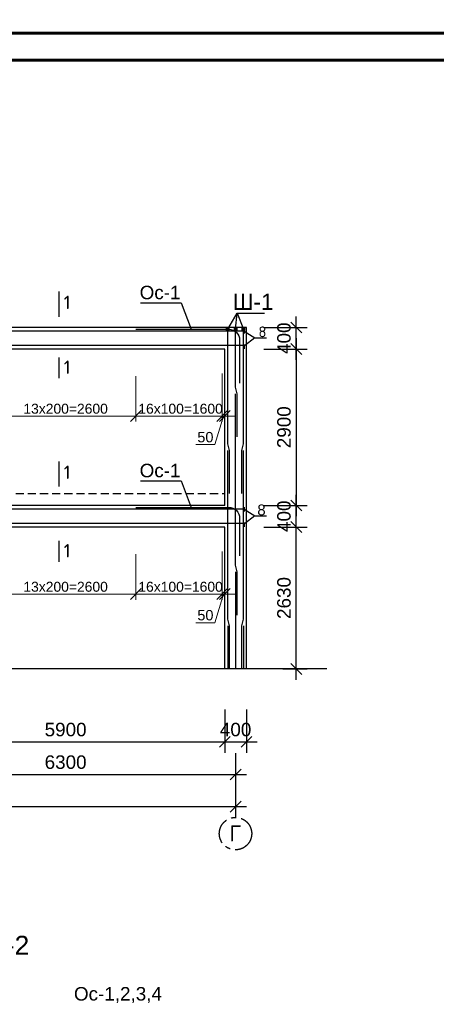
# Model space of a CAD drawing. Header units: millimetres. Extents: x 2063114 to 14983986, y -126020516 to 213791.
# Tile 525 of 656: x 2346348 to 2354068, y -485691 to -467441. Entities that reach past the tile are written whole.
import ezdxf

# ---------------------------------------------------------------- set-up
doc = ezdxf.new("R2010")
doc.units = ezdxf.units.MM
for name, pattern in [('ACAD_ISO10W100', [18, 12, -3, 0, -3]), ('осевая', [50.8, 31.75, -6.35, 6.35, -6.35]), ('штриховая', [0.75, 0.5, -0.25])]:
    doc.linetypes.add(name, pattern=pattern)
doc.layers.get('Defpoints').update_dxf_attribs({"color": 6, "lineweight": 35})
doc.layers.add('.', color=7, linetype='Continuous', lineweight=15)
doc.layers.add('РАЗМЕР АР', color=150, linetype='Continuous', lineweight=20)
doc.layers.add('_print', color=6, linetype='Continuous', lineweight=60, plot=False)
doc.layers.add('пунктир', color=1, linetype='ACAD_ISO10W100')
doc.styles.add('seviyorum', font='times.ttf')
doc.styles.get("Standard").update_dxf_attribs({"font": 'arial.ttf'})
doc.styles.add('СПДС', font='isocpeur.ttf')
doc.dimstyles.new('1-100', dxfattribs={"dimtxt": 300, "dimasz": 250, "dimexe": 130, "dimexo": 130, "dimgap": 50, "dimtad": 1, "dimdec": 0, "dimtxsty": 'seviyorum', "dimblk": 'OBLIQUE', "dimcen": 250, "dimdle": 125, "dimclrd": 256, "dimclre": 256, "dimclrt": 256, "dimadec": 0, "dimazin": 0, "dimtfac": 1, "dimtdec": 0, "dimtmove": 1, "dimatfit": 3, "dimldrblk": 'OBLIQUE', "dimfxl": 200, "dimlwd": -1, "dimlwe": -1, "dimarcsym": 0})
doc.dimstyles.new('STANDARD$0', dxfattribs={"dimtxt": 250, "dimasz": 200, "dimexe": 200, "dimexo": 300, "dimgap": 100, "dimtad": 1, "dimdec": 0, "dimzin": 1, "dimdsep": 46, "dimtxsty": 'Standard', "dimblk1": 'OBLIQUE', "dimblk2": 'OBLIQUE', "dimsah": 1, "dimcen": 2.5, "dimdle": 200, "dimadec": 0, "dimazin": 0, "dimtfac": 1, "dimtdec": 0, "dimtmove": 0, "dimatfit": 3, "dimldrblk": 'OBLIQUE', "dimfxl": 600, "dimfxlon": 1, "dimtolj": 1, "dimtzin": 1, "dimarcsym": 0})

# ---------------------------------------------------------------- blocks, each defined once
blk = doc.blocks.new('*U1592')
at = {"color": 0, "ltscale": 25}
blk.add_lwpolyline([(-59400, 42000), (0, 42000), (0, 0), (-59400, 0)], close=True, dxfattribs=at)
blk = doc.blocks.new('*U1591')
at = {"color": 0, "ltscale": 25}
blk.add_lwpolyline([(-59400, 42000), (0, 42000), (0, 0), (-59400, 0)], close=True, dxfattribs=at)
at = {"color": 0, "lineweight": 60, "ltscale": 25}
blk.add_lwpolyline([(-57400, 41500), (-500, 41500), (-500, 500), (-57400, 500)], close=True, dxfattribs=at)
blk = doc.blocks.new('_Oblique')
at = {"color": 0, "linetype": 'ByBlock', "lineweight": -2}
blk.add_line((-0.5, -0.5), (0.5, 0.5), dxfattribs=at)
blk = doc.blocks.new('*D1796')
at = {"layer": 'Defpoints', "color": 0, "lineweight": 30, "transparency": 16777216}
for p in [(2350546, -476845), (2351474, -476845), (2350926, -479475)]:
    blk.add_point(p, dxfattribs=at)
at = {"layer": 'РАЗМЕР АР', "color": 0, "lineweight": -2, "transparency": 16777216}
for p, q in [((2351474, -479675), (2351474, -476645)), ((2350874, -476845), (2351674, -476845)), ((2351226, -479475), (2351674, -479475))]:
    blk.add_line(p, q, dxfattribs=at)
at = {"layer": 'РАЗМЕР АР', "color": 0, "lineweight": -2, "transparency": 16777216, "xscale": 200, "yscale": 200, "zscale": 200}
for p, rotation in [((2351474, -476845), 90), ((2351474, -479475), 270)]:
    blk.add_blockref('_Oblique', p, dxfattribs=dict(at, rotation=rotation))
at = {"layer": 'РАЗМЕР АР', "color": 0, "transparency": 16777216, "insert": (2351246, -478160), "char_height": 250, "attachment_point": 5, "rotation": 90}
blk.add_mtext('\\A1;2630', dxfattribs=at)
blk = doc.blocks.new('*D1797')
at = {"layer": 'Defpoints', "color": 0, "lineweight": 30, "transparency": 16777216}
for p in [(2350546, -476445), (2351474, -476445), (2350546, -476845)]:
    blk.add_point(p, dxfattribs=at)
at = {"layer": 'РАЗМЕР АР', "color": 0, "lineweight": -2, "transparency": 16777216}
for p, q in [((2351474, -477045), (2351474, -476245)), ((2350874, -476445), (2351674, -476445)), ((2350874, -476845), (2351674, -476845))]:
    blk.add_line(p, q, dxfattribs=at)
at = {"layer": 'РАЗМЕР АР', "color": 0, "lineweight": -2, "transparency": 16777216, "xscale": 200, "yscale": 200, "zscale": 200}
for p, rotation in [((2351474, -476445), 90), ((2351474, -476845), 270)]:
    blk.add_blockref('_Oblique', p, dxfattribs=dict(at, rotation=rotation))
at = {"layer": 'РАЗМЕР АР', "color": 0, "transparency": 16777216, "insert": (2351246, -476645), "char_height": 250, "attachment_point": 5, "rotation": 90}
blk.add_mtext('\\A1;400', dxfattribs=at)
blk = doc.blocks.new('*D1798')
at = {"layer": 'Defpoints', "color": 0, "lineweight": 30, "transparency": 16777216}
for p in [(2350546, -473145), (2351474, -473145), (2350546, -473545)]:
    blk.add_point(p, dxfattribs=at)
at = {"layer": 'РАЗМЕР АР', "color": 0, "lineweight": -2, "transparency": 16777216}
for p, q in [((2351474, -473745), (2351474, -472945)), ((2350874, -473145), (2351674, -473145)), ((2350874, -473545), (2351674, -473545))]:
    blk.add_line(p, q, dxfattribs=at)
at = {"layer": 'РАЗМЕР АР', "color": 0, "lineweight": -2, "transparency": 16777216, "xscale": 200, "yscale": 200, "zscale": 200}
for p, rotation in [((2351474, -473145), 90), ((2351474, -473545), 270)]:
    blk.add_blockref('_Oblique', p, dxfattribs=dict(at, rotation=rotation))
at = {"layer": 'РАЗМЕР АР', "color": 0, "transparency": 16777216, "insert": (2351246, -473345), "char_height": 250, "attachment_point": 5, "rotation": 90}
blk.add_mtext('\\A1;400', dxfattribs=at)
blk = doc.blocks.new('*D1799')
at = {"layer": 'Defpoints', "color": 0, "lineweight": 30, "transparency": 16777216}
for p in [(2350546, -473545), (2350991, -476445), (2351474, -476445)]:
    blk.add_point(p, dxfattribs=at)
at = {"layer": 'РАЗМЕР АР', "color": 0, "lineweight": -2, "transparency": 16777216}
for p, q in [((2351474, -473345), (2351474, -476645)), ((2350874, -473545), (2351674, -473545)), ((2351291, -476445), (2351674, -476445))]:
    blk.add_line(p, q, dxfattribs=at)
at = {"layer": 'РАЗМЕР АР', "color": 0, "lineweight": -2, "transparency": 16777216, "xscale": 200, "yscale": 200, "zscale": 200}
for p, rotation in [((2351474, -473545), 90), ((2351474, -476445), 270)]:
    blk.add_blockref('_Oblique', p, dxfattribs=dict(at, rotation=rotation))
at = {"layer": 'РАЗМЕР АР', "color": 0, "transparency": 16777216, "insert": (2351246, -474995), "char_height": 250, "attachment_point": 5, "rotation": 90}
blk.add_mtext('\\A1;2900', dxfattribs=at)
blk = doc.blocks.new('*D1810')
at = {"layer": 'Defpoints', "color": 0, "lineweight": 30, "ltscale": 100, "transparency": 16777216}
for p in [(2345899, -473945), (2348499, -473945), (2348499, -474787)]:
    blk.add_point(p, dxfattribs=at)
at = {"layer": 'РАЗМЕР АР', "ltscale": 100, "transparency": 16777216}
for p, q in [((2345899, -474049), (2345899, -474891)), ((2348499, -474049), (2348499, -474891)), ((2345799, -474787), (2348599, -474787))]:
    blk.add_line(p, q, dxfattribs=at)
at = {"layer": 'РАЗМЕР АР', "ltscale": 100, "transparency": 16777216, "xscale": 200, "yscale": 200, "zscale": 200, "rotation": 180}
blk.add_blockref('_Oblique', (2345899, -474787), dxfattribs=at)
at = {"layer": 'РАЗМЕР АР', "ltscale": 100, "transparency": 16777216, "xscale": 200, "yscale": 200, "zscale": 200}
blk.add_blockref('_Oblique', (2348499, -474787), dxfattribs=at)
at = {"layer": 'РАЗМЕР АР', "ltscale": 100, "transparency": 16777216, "insert": (2347199, -474653), "char_height": 192, "attachment_point": 5}
blk.add_mtext('{\\H0.95833x;13x200=2600}', dxfattribs=at)
blk = doc.blocks.new('*D1812')
at = {"layer": 'Defpoints', "color": 0, "lineweight": 30, "ltscale": 100, "transparency": 16777216}
for p in [(2350099, -473895), (2350149, -474435), (2350149, -474787)]:
    blk.add_point(p, dxfattribs=at)
at = {"layer": 'РАЗМЕР АР', "ltscale": 100, "transparency": 16777216}
for p, q in [((2350099, -473999), (2350099, -474891)), ((2350149, -474539), (2350149, -474891)), ((2350099, -474787), (2349899, -474787)), ((2350124, -474787), (2349966, -475318)), ((2350099, -474787), (2350149, -474787)), ((2350099, -474787), (2350149, -474787)), ((2350149, -474787), (2350349, -474787)), ((2349966, -475318), (2349612, -475318))]:
    blk.add_line(p, q, dxfattribs=at)
at = {"layer": 'РАЗМЕР АР', "ltscale": 100, "transparency": 16777216, "xscale": 200, "yscale": 200, "zscale": 200}
blk.add_blockref('_Oblique', (2350099, -474787), dxfattribs=at)
at = {"layer": 'РАЗМЕР АР', "ltscale": 100, "transparency": 16777216, "xscale": 200, "yscale": 200, "zscale": 200, "rotation": 180}
blk.add_blockref('_Oblique', (2350149, -474787), dxfattribs=at)
at = {"layer": 'РАЗМЕР АР', "ltscale": 100, "transparency": 16777216, "insert": (2349789, -475180), "char_height": 192, "attachment_point": 5}
blk.add_mtext('50', dxfattribs=at)
blk = doc.blocks.new('*D1813')
at = {"layer": 'Defpoints', "color": 0, "lineweight": 30, "ltscale": 100, "transparency": 16777216}
for p in [(2350099, -473895), (2348499, -473945), (2350099, -474787)]:
    blk.add_point(p, dxfattribs=at)
at = {"layer": 'РАЗМЕР АР', "ltscale": 100, "transparency": 16777216}
for p, q in [((2348499, -474049), (2348499, -474891)), ((2350099, -473999), (2350099, -474891)), ((2348399, -474787), (2350199, -474787))]:
    blk.add_line(p, q, dxfattribs=at)
at = {"layer": 'РАЗМЕР АР', "ltscale": 100, "transparency": 16777216, "xscale": 200, "yscale": 200, "zscale": 200, "rotation": 180}
blk.add_blockref('_Oblique', (2348499, -474787), dxfattribs=at)
at = {"layer": 'РАЗМЕР АР', "ltscale": 100, "transparency": 16777216, "xscale": 200, "yscale": 200, "zscale": 200}
blk.add_blockref('_Oblique', (2350099, -474787), dxfattribs=at)
at = {"layer": 'РАЗМЕР АР', "ltscale": 100, "transparency": 16777216, "insert": (2349329, -474653), "char_height": 192, "attachment_point": 5}
blk.add_mtext('{\\H0.95833x;16x100=1600}', dxfattribs=at)
blk = doc.blocks.new('*D1815')
at = {"layer": 'Defpoints', "color": 0, "lineweight": 30, "ltscale": 100, "transparency": 16777216}
for p in [(2345899, -477245), (2348499, -477245), (2348499, -478087)]:
    blk.add_point(p, dxfattribs=at)
at = {"layer": 'РАЗМЕР АР', "ltscale": 100, "transparency": 16777216}
for p, q in [((2345899, -477349), (2345899, -478191)), ((2348499, -477349), (2348499, -478191)), ((2345799, -478087), (2348599, -478087))]:
    blk.add_line(p, q, dxfattribs=at)
at = {"layer": 'РАЗМЕР АР', "ltscale": 100, "transparency": 16777216, "xscale": 200, "yscale": 200, "zscale": 200, "rotation": 180}
blk.add_blockref('_Oblique', (2345899, -478087), dxfattribs=at)
at = {"layer": 'РАЗМЕР АР', "ltscale": 100, "transparency": 16777216, "xscale": 200, "yscale": 200, "zscale": 200}
blk.add_blockref('_Oblique', (2348499, -478087), dxfattribs=at)
at = {"layer": 'РАЗМЕР АР', "ltscale": 100, "transparency": 16777216, "insert": (2347199, -477953), "char_height": 192, "attachment_point": 5}
blk.add_mtext('{\\H0.95833x;13x200=2600}', dxfattribs=at)
blk = doc.blocks.new('*D1817')
at = {"layer": 'Defpoints', "color": 0, "lineweight": 30, "ltscale": 100, "transparency": 16777216}
for p in [(2350099, -477195), (2350149, -477735), (2350149, -478087)]:
    blk.add_point(p, dxfattribs=at)
at = {"layer": 'РАЗМЕР АР', "ltscale": 100, "transparency": 16777216}
for p, q in [((2350099, -477299), (2350099, -478191)), ((2350149, -477839), (2350149, -478191)), ((2350099, -478087), (2349899, -478087)), ((2350124, -478087), (2349966, -478618)), ((2350099, -478087), (2350149, -478087)), ((2350099, -478087), (2350149, -478087)), ((2350149, -478087), (2350349, -478087)), ((2349966, -478618), (2349612, -478618))]:
    blk.add_line(p, q, dxfattribs=at)
at = {"layer": 'РАЗМЕР АР', "ltscale": 100, "transparency": 16777216, "xscale": 200, "yscale": 200, "zscale": 200}
blk.add_blockref('_Oblique', (2350099, -478087), dxfattribs=at)
at = {"layer": 'РАЗМЕР АР', "ltscale": 100, "transparency": 16777216, "xscale": 200, "yscale": 200, "zscale": 200, "rotation": 180}
blk.add_blockref('_Oblique', (2350149, -478087), dxfattribs=at)
at = {"layer": 'РАЗМЕР АР', "ltscale": 100, "transparency": 16777216, "insert": (2349789, -478480), "char_height": 192, "attachment_point": 5}
blk.add_mtext('50', dxfattribs=at)
blk = doc.blocks.new('*D1818')
at = {"layer": 'Defpoints', "color": 0, "lineweight": 30, "ltscale": 100, "transparency": 16777216}
for p in [(2350099, -477195), (2348499, -477245), (2350099, -478087)]:
    blk.add_point(p, dxfattribs=at)
at = {"layer": 'РАЗМЕР АР', "ltscale": 100, "transparency": 16777216}
for p, q in [((2348499, -477349), (2348499, -478191)), ((2350099, -477299), (2350099, -478191)), ((2348399, -478087), (2350199, -478087))]:
    blk.add_line(p, q, dxfattribs=at)
at = {"layer": 'РАЗМЕР АР', "ltscale": 100, "transparency": 16777216, "xscale": 200, "yscale": 200, "zscale": 200, "rotation": 180}
blk.add_blockref('_Oblique', (2348499, -478087), dxfattribs=at)
at = {"layer": 'РАЗМЕР АР', "ltscale": 100, "transparency": 16777216, "xscale": 200, "yscale": 200, "zscale": 200}
blk.add_blockref('_Oblique', (2350099, -478087), dxfattribs=at)
at = {"layer": 'РАЗМЕР АР', "ltscale": 100, "transparency": 16777216, "insert": (2349329, -477953), "char_height": 192, "attachment_point": 5}
blk.add_mtext('{\\H0.95833x;16x100=1600}', dxfattribs=at)
blk = doc.blocks.new('*D1833')
at = {"layer": 'Defpoints', "color": 0, "lineweight": 30, "ltscale": 150, "transparency": 16777216}
for p in [(2350349, -479825), (2331449, -480827), (2350349, -482027)]:
    blk.add_point(p, dxfattribs=at)
at = {"layer": 'РАЗМЕР АР', "color": 0, "lineweight": -2, "ltscale": 150, "transparency": 16777216}
for p, q in [((2331449, -481427), (2331449, -482227)), ((2350349, -481427), (2350349, -482227)), ((2331249, -482027), (2350549, -482027))]:
    blk.add_line(p, q, dxfattribs=at)
at = {"layer": 'РАЗМЕР АР', "color": 0, "lineweight": -2, "ltscale": 150, "transparency": 16777216, "xscale": 200, "yscale": 200, "zscale": 200, "rotation": 180}
blk.add_blockref('_Oblique', (2331449, -482027), dxfattribs=at)
at = {"layer": 'РАЗМЕР АР', "color": 0, "lineweight": -2, "ltscale": 150, "transparency": 16777216, "xscale": 200, "yscale": 200, "zscale": 200}
blk.add_blockref('_Oblique', (2350349, -482027), dxfattribs=at)
at = {"layer": 'РАЗМЕР АР', "color": 0, "ltscale": 150, "transparency": 16777216, "insert": (2340899, -481800), "char_height": 250, "attachment_point": 5}
blk.add_mtext('\\A1;18900', dxfattribs=at)
blk = doc.blocks.new('*D1837')
at = {"layer": 'Defpoints', "color": 0, "lineweight": 30, "ltscale": 150, "transparency": 16777216}
for p in [(2344249, -479825), (2350149, -479825), (2350149, -480827)]:
    blk.add_point(p, dxfattribs=at)
at = {"layer": 'РАЗМЕР АР', "color": 0, "lineweight": -2, "ltscale": 150, "transparency": 16777216}
for p, q in [((2344249, -480227), (2344249, -481027)), ((2350149, -480227), (2350149, -481027)), ((2344049, -480827), (2350349, -480827))]:
    blk.add_line(p, q, dxfattribs=at)
at = {"layer": 'РАЗМЕР АР', "color": 0, "lineweight": -2, "ltscale": 150, "transparency": 16777216, "xscale": 200, "yscale": 200, "zscale": 200, "rotation": 180}
blk.add_blockref('_Oblique', (2344249, -480827), dxfattribs=at)
at = {"layer": 'РАЗМЕР АР', "color": 0, "lineweight": -2, "ltscale": 150, "transparency": 16777216, "xscale": 200, "yscale": 200, "zscale": 200}
blk.add_blockref('_Oblique', (2350149, -480827), dxfattribs=at)
at = {"layer": 'РАЗМЕР АР', "color": 0, "ltscale": 150, "transparency": 16777216, "insert": (2347199, -480600), "char_height": 250, "attachment_point": 5}
blk.add_mtext('\\A1;5900', dxfattribs=at)
blk = doc.blocks.new('*D1838')
at = {"layer": 'Defpoints', "color": 0, "lineweight": 30, "ltscale": 150, "transparency": 16777216}
for p in [(2350149, -479825), (2350549, -479825), (2350549, -480827)]:
    blk.add_point(p, dxfattribs=at)
at = {"layer": 'РАЗМЕР АР', "color": 0, "lineweight": -2, "ltscale": 150, "transparency": 16777216}
for p, q in [((2350149, -480227), (2350149, -481027)), ((2350549, -480227), (2350549, -481027)), ((2349949, -480827), (2350749, -480827))]:
    blk.add_line(p, q, dxfattribs=at)
at = {"layer": 'РАЗМЕР АР', "color": 0, "lineweight": -2, "ltscale": 150, "transparency": 16777216, "xscale": 200, "yscale": 200, "zscale": 200, "rotation": 180}
blk.add_blockref('_Oblique', (2350149, -480827), dxfattribs=at)
at = {"layer": 'РАЗМЕР АР', "color": 0, "lineweight": -2, "ltscale": 150, "transparency": 16777216, "xscale": 200, "yscale": 200, "zscale": 200}
blk.add_blockref('_Oblique', (2350549, -480827), dxfattribs=at)
at = {"layer": 'РАЗМЕР АР', "color": 0, "ltscale": 150, "transparency": 16777216, "insert": (2350349, -480600), "char_height": 250, "attachment_point": 5}
blk.add_mtext('\\A1;400', dxfattribs=at)
blk = doc.blocks.new('*D1840')
at = {"layer": 'Defpoints', "color": 0, "lineweight": 30, "ltscale": 150, "transparency": 16777216}
for p in [(2344049, -480735), (2350349, -480735), (2350349, -481431)]:
    blk.add_point(p, dxfattribs=at)
at = {"layer": 'РАЗМЕР АР', "color": 0, "lineweight": -2, "ltscale": 150, "transparency": 16777216}
for p, q in [((2344049, -481035), (2344049, -481631)), ((2350349, -481035), (2350349, -481631)), ((2343849, -481431), (2350549, -481431))]:
    blk.add_line(p, q, dxfattribs=at)
at = {"layer": 'РАЗМЕР АР', "color": 0, "lineweight": -2, "ltscale": 150, "transparency": 16777216, "xscale": 200, "yscale": 200, "zscale": 200, "rotation": 180}
blk.add_blockref('_Oblique', (2344049, -481431), dxfattribs=at)
at = {"layer": 'РАЗМЕР АР', "color": 0, "lineweight": -2, "ltscale": 150, "transparency": 16777216, "xscale": 200, "yscale": 200, "zscale": 200}
blk.add_blockref('_Oblique', (2350349, -481431), dxfattribs=at)
at = {"layer": 'РАЗМЕР АР', "color": 0, "ltscale": 150, "transparency": 16777216, "insert": (2347199, -481204), "char_height": 250, "attachment_point": 5}
blk.add_mtext('\\A1;6300', dxfattribs=at)

msp = doc.modelspace()

# ---------------------------------------------------------------- linework, layer by layer
at = {"lineweight": 30, "ltscale": 100}
for p, q in [((2347070.78426, -472480.88187), (2347070.78426, -472947.92104)), ((2350148.77001, -473145.21996), (2344248.77001, -473145.21996)), ((2350548.77001, -473145.21996), (2350148.77001, -473145.21996)), ((2350548.77001, -479475.21996), (2350548.77001, -473145.21996)), ((2350148.77001, -473545.21996), (2344248.77001, -473545.21996)), ((2350148.77001, -476445.21996), (2350148.77001, -473545.21996)), ((2347070.78426, -473699.50173), (2347070.78426, -474086.45046)), ((2347070.78426, -475629.16147), (2347070.78426, -476096.20064)), ((2350148.77001, -476445.21996), (2344248.77001, -476445.21996)), ((2350148.77001, -476845.21996), (2344248.77001, -476845.21996)), ((2350148.77001, -479475.21996), (2350148.77001, -476845.21996)), ((2347070.78426, -477100.52753), (2347070.78426, -477487.47626)), ((2352038.77001, -479475.21996), (2331041.15372, -479475.21996))]:
    msp.add_line(p, q, dxfattribs=at)
for p, q in [((2348586.08406, -472689.16174), (2349338.48201, -472689.16174)), ((2349338.48201, -472689.16174), (2349527.8957, -473179.91151)), ((2350509.77001, -473213.97561), (2350703.98058, -473340.01943)), ((2350703.98058, -473340.01943), (2350510.77001, -473484.9432)), ((2350703.98058, -473340.01943), (2350919.2473, -473340.01943)), ((2348586.08406, -475989.16174), (2349338.48201, -475989.16174)), ((2349338.48201, -475989.16174), (2349527.8957, -476479.91151)), ((2350509.77001, -476513.97561), (2350703.98058, -476640.01943)), ((2350703.98058, -476640.01943), (2350510.77001, -476784.9432)), ((2350703.98058, -476640.01943), (2350919.2473, -476640.01943))]:
    msp.add_line(p, q)
at = {"color": 5, "lineweight": 30}
for p, q in [((2350348.77001, -477675.21996), (2350348.77001, -479475.21996)), ((2350203.77001, -478675.21996), (2350203.77001, -479475.21996)), ((2350493.77001, -478675.21996), (2350493.77001, -479475.21996))]:
    msp.add_line(p, q, dxfattribs=at)
at = {"ltscale": 100}
for points in [[(2350203.77001, -473175.21996), (2350375.83337, -472879.51309), (2350493.77001, -473175.21996)], [(2350348.77001, -473175.21996), (2350375.83337, -472879.51309)], [(2350375.83337, -472879.51309), (2350884.60818, -472879.51309)]]:
    msp.add_lwpolyline(points, dxfattribs=at)
at = {"color": 1, "lineweight": 30}
for points in [[(2348498.77001, -473179.91151), (2350223.67182, -473179.91151, -0.4142135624), (2350423.67182, -473379.91151), (2350423.67182, -474179.91151)], [(2348498.77001, -476479.91151), (2350223.67182, -476479.91151, -0.4142135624), (2350423.67182, -476679.91151), (2350423.67182, -477379.91151)]]:
    msp.add_lwpolyline(points, format="xyb", dxfattribs=at)
at = {"color": 1, "lineweight": 60, "ltscale": 100}
for points in [[(2350168.77001, -473175.21996), (2350238.77001, -473175.21996)], [(2350313.77001, -473175.21996), (2350383.77001, -473175.21996)], [(2350458.77001, -473175.21996), (2350528.77001, -473175.21996)]]:
    msp.add_lwpolyline(points, dxfattribs=at)
at = {"color": 96, "lineweight": 30, "ltscale": 100}
for points in [[(2350233.77001, -476225.21996), (2350233.77001, -475425.21996), (2350203.77001, -475302.3), (2350203.77001, -473175.21996)], [(2350378.77001, -475175.21996), (2350378.77001, -474375.21996), (2350348.77001, -474252.3), (2350348.77001, -473175.21996)], [(2350463.77001, -476225.21996), (2350463.77001, -475425.21996), (2350493.77001, -475302.3), (2350493.77001, -473175.21996)], [(2350378.77001, -478475.21996), (2350378.77001, -477675.21996), (2350348.77001, -477552.3), (2350348.77001, -474375.21996)], [(2350233.77001, -479475.21996), (2350233.77001, -478675.21996), (2350203.77001, -478552.3), (2350203.77001, -475425.21996)], [(2350463.77001, -479475.21996), (2350463.77001, -478675.21996), (2350493.77001, -478552.3), (2350493.77001, -475425.21996)]]:
    msp.add_lwpolyline(points, dxfattribs=at)
at = {"color": 1, "lineweight": 30}
for points in [[(2350509.77001, -473255.58155), (2350508.77001, -473255.58155), (2350508.77001, -473175.58155), (2350509.77001, -473175.58155)], [(2350509.77001, -473540.21996), (2350508.77001, -473540.21996), (2350508.77001, -473460.21996), (2350509.77001, -473460.21996)], [(2350509.77001, -473540.21996), (2350508.77001, -473540.21996), (2350508.77001, -473460.21996), (2350509.77001, -473460.21996)], [(2350509.77001, -476555.58155), (2350508.77001, -476555.58155), (2350508.77001, -476475.58155), (2350509.77001, -476475.58155)], [(2350509.77001, -476840.21996), (2350508.77001, -476840.21996), (2350508.77001, -476760.21996), (2350509.77001, -476760.21996)], [(2350509.77001, -476840.21996), (2350508.77001, -476840.21996), (2350508.77001, -476760.21996), (2350509.77001, -476760.21996)]]:
    msp.add_lwpolyline(points, close=True, dxfattribs=at)
at = {"color": 24, "lineweight": 30}
for points in [[(2350508.77001, -473215.58155), (2342234.39258, -473215.58155)], [(2344750.77001, -473447.45467), (2345850.77001, -473447.45467), (2345902.04488, -473474.85838), (2350509.77001, -473474.85838)], [(2350508.77001, -476515.58155), (2342234.39258, -476515.58155)], [(2344750.77001, -476747.45467), (2345850.77001, -476747.45467), (2345902.04488, -476774.85838), (2350509.77001, -476774.85838)]]:
    msp.add_lwpolyline(points, dxfattribs=at)
at = {"linetype": 'штриховая', "ltscale": 300}
msp.add_lwpolyline([(2344248.77001, -476225.21996), (2350148.77001, -476225.21996)], dxfattribs=at)
at = {"layer": '_print', "ltscale": 100}
for points in [[(2379792.08613, -467691.31434), (2320392.08613, -467691.31434), (2320392.08613, -425691.31434), (2379792.08613, -425691.31434)], [(2379792.08613, -509691.31434), (2320392.08613, -509691.31434), (2320392.08613, -467691.31434), (2379792.08613, -467691.31434)]]:
    msp.add_lwpolyline(points, close=True, dxfattribs=at)
at = {"layer": 'пунктир', "linetype": 'осевая', "ltscale": 15}
msp.add_circle((2350347.1666, -482527.37021), 300, dxfattribs=at)

# ---------------------------------------------------------------- block references
for name, p in [('*U1592', (2379792.08613, -467691.31434)), ('*U1591', (2379792.08613, -509691.31434))]:
    msp.add_blockref(name, p)

# ---------------------------------------------------------------- texts
at = {"layer": '.', "ltscale": 100, "char_height": 250, "width": 702.5, "attachment_point": 6}
for insert in [(2349327.55045, -472499.30659), (2349327.55045, -475799.30659)]:
    msp.add_mtext('Ос-1', dxfattribs=dict(at, insert=insert))
for s, height, p in [('Ш-1', 300, (2350295.88506, -472819.09898)), ('8', 200, (2350750.66093, -476627.02099))]:
    msp.add_text(s, height=height).set_placement(p)
at = {"color": 0, "char_height": 350, "attachment_point": 1}
for s, insert, width in [('\\pi591.5149;РАМА МОНОЛИТНАЯ РМ-5 ПО ОСИ "1","6".', (2335342.028, -470949.18694), 11186.6791896), ('\\pi395.53384;Сечение 2-2', (2343321.53174, -484420.69579), 3550.2423095), ('\\pi427.52566;Сечение 1-1', (2330721.84966, -484647.30253), 3550.2423095)]:
    msp.add_mtext(s, dxfattribs=dict(at, insert=insert, width=width))
at = {"width": 114.3068182}
for s, insert, char_height, attachment_point in [('{\\fISOCPEUR|b0|i0|c204|p34;1}', (2347288.39658, -472556.27873), 250, 3), ('{\\fISOCPEUR|b0|i0|c204|p34;8}', (2350770.66093, -473327.02099), 200, 7), ('{\\fISOCPEUR|b0|i0|c204|p34;1}', (2347288.39658, -473757.75458), 250, 3), ('{\\fISOCPEUR|b0|i0|c204|p34;1}', (2347288.39658, -475704.55833), 250, 3), ('{\\fISOCPEUR|b0|i0|c204|p34;1}', (2347288.39658, -477158.78039), 250, 3)]:
    msp.add_mtext(s, dxfattribs=dict(at, insert=insert, char_height=char_height, attachment_point=attachment_point))
at = {"lineweight": 25, "insert": (2347353.31197, -485371.15906), "char_height": 250, "width": 2428.1108473, "attachment_point": 1}
msp.add_mtext('Ос-1,2,3,4', dxfattribs=at)
at = {"layer": 'пунктир', "insert": (2350345.08966, -482373.35606), "char_height": 300, "width": 255.0496237, "attachment_point": 2, "style": 'СПДС'}
msp.add_mtext('Г', dxfattribs=at)

# ---------------------------------------------------------------- dimensions: what is measured, and where the dimension line sits
at = {"layer": 'РАЗМЕР АР'}
for base, p1, p2, picture, middle in [((2351473.81561, -473145.21996), (2350546.46631, -473545.21996), (2350546.46631, -473145.21996), '*D1798', (2351473.81561, -473345.21996)), ((2351473.81561, -476445.21996), (2350546.46631, -476845.21996), (2350546.46631, -476445.21996), '*D1797', (2351473.81561, -476645.21996))]:
    dim = msp.add_linear_dim(base=base, p1=p1, p2=p2, angle=90, dimstyle='STANDARD$0', override={"dimtmove": 1}, dxfattribs=at)
    dim.commit()
    dim.dimension.update_dxf_attribs({"geometry": picture, "text_midpoint": middle, "dimtype": 160})
for base, p1, p2, picture, middle in [((2351473.81561, -476445.21996), (2350546.46631, -473545.21996), (2350991.10055, -476445.21996), '*D1799', (2351246.17236, -474995.21996)), ((2351473.81561, -476845.21996), (2350926.46631, -479475.21996), (2350546.46631, -476845.21996), '*D1796', (2351246.08709, -478160.21996))]:
    dim = msp.add_linear_dim(base=base, p1=p1, p2=p2, angle=90, dimstyle='STANDARD$0', override={"dimtmove": 1}, dxfattribs=at)
    dim.commit()
    dim.dimension.update_dxf_attribs({"geometry": picture, "text_midpoint": middle})
at = {"layer": 'РАЗМЕР АР', "ltscale": 100}
for base, p1, p2, picture, middle in [((2350098.77001, -474787.02335), (2348498.77001, -473945.21996), (2350098.77001, -473895.21996), '*D1813', (2349328.87444, -474787.02335)), ((2350098.77001, -478087.02335), (2348498.77001, -477245.21996), (2350098.77001, -477195.21996), '*D1818', (2349328.87444, -478087.02335))]:
    dim = msp.add_linear_dim(base=base, p1=p1, p2=p2, angle=180, text='{\\H0.95833x;16x100=<>}', dimstyle='1-100', override={"dimscale": 0.8, "dimtxt": 240, "dimtxsty": 'Standard'}, dxfattribs=at)
    dim.commit()
    dim.dimension.update_dxf_attribs({"geometry": picture, "text_midpoint": middle, "dimtype": 160})
for base, p1, p2, picture, middle in [((2350148.77001, -474787.02335), (2350098.77001, -473895.21996), (2350148.77001, -474435.39514), '*D1812', (2349926.13403, -475317.77225)), ((2350148.77001, -478087.02335), (2350098.77001, -477195.21996), (2350148.77001, -477735.39514), '*D1817', (2349926.13403, -478617.77225))]:
    dim = msp.add_linear_dim(base=base, p1=p1, p2=p2, angle=180, dimstyle='1-100', override={"dimscale": 0.8, "dimtxt": 240, "dimtxsty": 'Standard'}, dxfattribs=at)
    dim.commit()
    dim.dimension.update_dxf_attribs({"geometry": picture, "text_midpoint": middle, "dimtype": 160})
for base, p1, p2, picture, middle in [((2348498.77001, -474787.02335), (2345898.77001, -473945.21996), (2348498.77001, -473945.21996), '*D1810', (2347198.77001, -474653.01549)), ((2348498.77001, -478087.02335), (2345898.77001, -477245.21996), (2348498.77001, -477245.21996), '*D1815', (2347198.77001, -477953.01549))]:
    dim = msp.add_linear_dim(base=base, p1=p1, p2=p2, text='{\\H0.95833x;13x200=<>}', dimstyle='1-100', override={"dimscale": 0.8, "dimtxt": 240, "dimtxsty": 'Standard'}, dxfattribs=at)
    dim.commit()
    dim.dimension.update_dxf_attribs({"geometry": picture, "text_midpoint": middle})
at = {"layer": 'РАЗМЕР АР', "ltscale": 150}
for base, p1, p2, picture, middle in [((2350348.77001, -482027.37449), (2331448.77001, -480827.37449), (2350348.77001, -479824.93212), '*D1833', (2340898.77001, -481799.73125)), ((2350148.77001, -480827.37449), (2344248.77001, -479824.93212), (2350148.77001, -479824.93212), '*D1837', (2347198.77001, -480599.73125)), ((2350348.77001, -481431.26234), (2344048.77001, -480735.21673), (2350348.77001, -480735.21673), '*D1840', (2347198.77001, -481203.53383))]:
    dim = msp.add_linear_dim(base=base, p1=p1, p2=p2, dimstyle='STANDARD$0', dxfattribs=at)
    dim.commit()
    dim.dimension.update_dxf_attribs({"geometry": picture, "text_midpoint": middle})
dim = msp.add_linear_dim(base=(2350548.77001, -480827.37449), p1=(2350148.77001, -479824.93212), p2=(2350548.77001, -479824.93212), dimstyle='STANDARD$0', dxfattribs=at)
dim.commit()
dim.dimension.update_dxf_attribs({"geometry": '*D1838', "text_midpoint": (2350348.77001, -480827.37449), "dimtype": 160})

doc.saveas('drawing.dxf')
